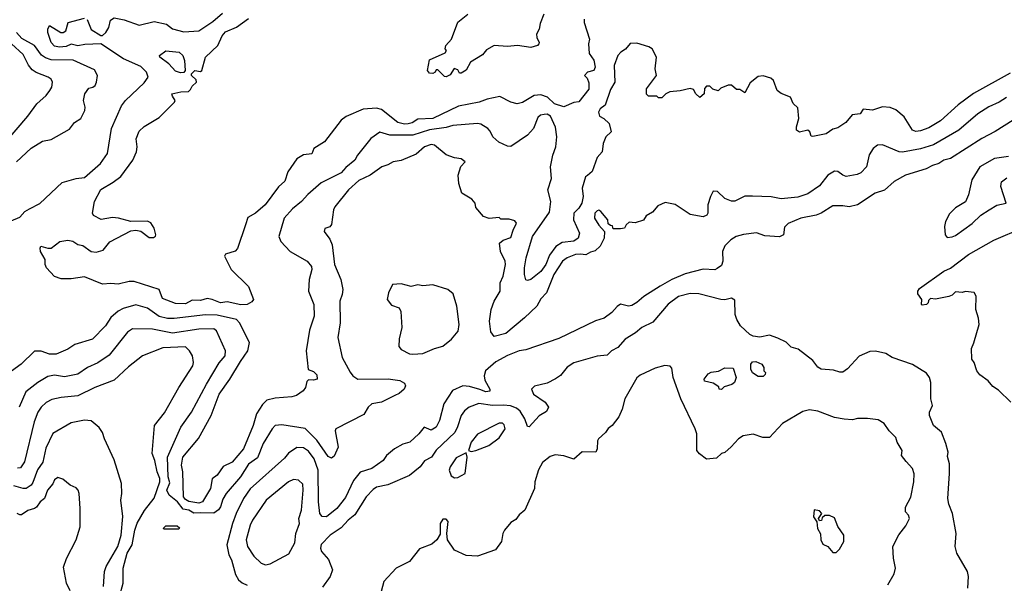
# Model space of a CAD drawing. Extents: x 1793424 to 1900092, y 321114 to 470632.
# Tile 288 of 292: x 1871545 to 1877479, y 442154 to 445552. Entities that reach past the tile are written whole.
import ezdxf

# ---------------------------------------------------------------- set-up
doc = ezdxf.new("R2010")
doc.units = 0

msp = doc.modelspace()

# ---------------------------------------------------------------- linework, layer by layer
at = {"layer": '0CON05XD'}
for points in [[(1871387.5, 444295), (1871545, 444362), (1871576.7, 444395), (1871605, 444412), (1871665.6, 444444.4), (1871800.3, 444569.7), (1871885.7, 444594.3), (1871935, 444600.8), (1872032, 444685), (1872074.2, 444745), (1872098.1, 444895), (1872158.7, 445031.3), (1872183.1, 445065), (1872295, 445170), (1872318.5, 445205), (1872308.9, 445235), (1872275, 445269.1), (1872170.8, 445315), (1872035, 445406), (1871937.8, 445402.2), (1871895, 445393.3), (1871855, 445404.2), (1871825, 445389.4), (1871785, 445386.5), (1871755, 445391.9), (1871735, 445413.8), (1871713.8, 445475), (1871714.2, 445495), (1871725, 445516.7), (1871792.5, 445475), (1871806.4, 445473.6), (1871822.5, 445485), (1871837.5, 445535), (1871935, 445560.8)], [(1871706.2, 444055), (1871698.8, 444075), (1871698.8, 444105), (1871670, 444155), (1871667.5, 444175), (1871673, 444187), (1871715, 444173.3), (1871735, 444173.3), (1871787.5, 444215), (1871835, 444222.5), (1871865, 444216), (1871895, 444196.2), (1871925, 444190), (1871975, 444153.3), (1872005, 444150), (1872048.3, 444161.7), (1872087.7, 444212.3), (1872215, 444278.8), (1872245, 444283.3), (1872275, 444276.2), (1872325, 444237.5), (1872351.7, 444238.3), (1872363, 444247), (1872366.2, 444255), (1872355.7, 444295.7), (1872335, 444326.2), (1872315, 444336.2), (1872215, 444334), (1872140, 444355), (1872105, 444358.8), (1872036.4, 444346.4), (1871990.8, 444370.8), (1871983.8, 444385), (1871995.7, 444455), (1872033.1, 444526.9), (1872108.9, 444571.1), (1872154.3, 444605.7), (1872227.5, 444705), (1872248, 444755), (1872254, 444785), (1872247, 444833), (1872265, 444880), (1872295, 444907.5), (1872355, 444943.3), (1872385, 444962.5), (1872477.5, 445055), (1872482.5, 445065), (1872465, 445090), (1872462.5, 445105), (1872517, 445117), (1872561.7, 445118.3), (1872575, 445130), (1872585, 445150), (1872610, 445175), (1872608.3, 445188.3), (1872580, 445215), (1872580, 445225), (1872600, 445245), (1872635, 445240), (1872642.5, 445245), (1872664, 445325), (1872739.2, 445395), (1872765.7, 445455), (1872785, 445478.9), (1872852.6, 445507.4), (1872925, 445557.8)], [(1874948, 445555), (1874948, 445535), (1874978.6, 445435), (1874973.8, 445405), (1874977.3, 445347.3), (1875005, 445306.7), (1875013.3, 445265), (1875005, 445246), (1874967.5, 445235), (1874950, 445215), (1874965, 445200), (1874975, 445170), (1874975, 445132.5), (1874915, 445056.2), (1874885, 445053.3), (1874823.9, 445026.1), (1874769.2, 445045), (1874725.4, 445085.4), (1874685, 445099.4), (1874645.6, 445094.4), (1874575, 445052), (1874543.9, 445043.9), (1874504.1, 445054.1), (1874438.3, 445088.3), (1874361.7, 445071.7), (1874315, 445054.2), (1874190.2, 445029.8), (1874035, 444955.4), (1873945, 444951.1), (1873910.8, 444929.2), (1873887.1, 444922.9), (1873865, 444921.9), (1873825, 444932.1), (1873725, 445009.2), (1873695, 445018), (1873615, 445012), (1873512.3, 444967.7), (1873483.3, 444945), (1873382.5, 444815), (1873317.5, 444775), (1873306.4, 444743.6), (1873255, 444737.5), (1873215, 444713.3), (1873162, 444635), (1873142.4, 444577.6), (1873105, 444544), (1873025, 444436), (1872966.7, 444385), (1872920.5, 444359.5), (1872906, 444315), (1872858.3, 444171.7), (1872843.9, 444156.1), (1872785, 444137.5), (1872780, 444125), (1872820, 444045), (1872925, 443942.5), (1872953.3, 443865), (1872945, 443850), (1872915, 443834), (1872877, 443833), (1872795, 443851.5), (1872755, 443844.7), (1872705, 443865.6), (1872675, 443870.6), (1872635, 443859.1), (1872585, 443861.1), (1872545, 443838.5), (1872485, 443841.1), (1872405, 443870), (1872385, 443926), (1872235, 443974.2), (1872205, 443974.2), (1872137.7, 443957.7), (1872095, 443962), (1872045, 443958), (1871935, 444002), (1871855, 443990), (1871795, 443990), (1871754.2, 444004.2), (1871706.2, 444055)], [(1871952.1, 445552.1), (1871975, 445493.3), (1872035, 445456.7), (1872045, 445456.7), (1872065, 445473.8), (1872081.9, 445505), (1872091.9, 445548.1), (1872115, 445561.9), (1872175, 445551.4), (1872265, 445518), (1872355, 445540), (1872430, 445525), (1872466.4, 445496.4), (1872535, 445479.2), (1872625, 445484.2), (1872709.8, 445540.2), (1872768.3, 445591.7)], [(1874704.3, 445585.7), (1874681.2, 445528.8), (1874676.2, 445495), (1874660, 445465), (1874661.2, 445445), (1874676.2, 445415), (1874673.3, 445405), (1874665, 445396.7), (1874625, 445384), (1874545, 445396.2), (1874485, 445389.2), (1874405, 445396.2), (1874359.3, 445370.7), (1874335, 445340), (1874262.5, 445295), (1874235, 445247.5), (1874205, 445230), (1874195, 445230), (1874185, 445250), (1874163, 445257), (1874140, 445220), (1874115, 445207.5), (1874105, 445210), (1874065, 445250), (1874055, 445250), (1874050, 445235), (1874035, 445227.5), (1874015, 445230), (1874003.8, 445245), (1874015, 445310), (1874108.3, 445351.7), (1874117.5, 445365), (1874110, 445375), (1874112.5, 445395), (1874147.5, 445435), (1874185, 445537.5), (1874245.9, 445584.1)], [(1871525.6, 444694.4), (1871615, 444776.2), (1871681.7, 444818.3), (1871735, 444828.8), (1871845, 444892.5), (1871875, 444932.5), (1871912.5, 444955), (1871937.5, 445005), (1871940, 445025), (1871930, 445065), (1871936.7, 445105), (1871961.7, 445138.3), (1871985.9, 445144.1), (1872000, 445155), (1872008.8, 445175), (1872013.3, 445215), (1871995, 445248.8), (1871866.6, 445306.6), (1871735, 445310.4), (1871700.9, 445320.9), (1871677.4, 445337.4), (1871634.5, 445395), (1871558.5, 445438.5), (1871525.4, 445475)], [(1871454, 444805), (1871595, 444970), (1871648.8, 445045), (1871703.8, 445095), (1871726.7, 445125), (1871738.8, 445145), (1871743.3, 445175), (1871735, 445192.5), (1871717.5, 445205), (1871645, 445232.5), (1871620.2, 445250.2), (1871597.2, 445277.2), (1871565, 445340.8), (1871495, 445406.5)], [(1876071.7, 445198.3), (1876025, 445213.3), (1875995, 445210), (1875948.3, 445171.7), (1875915, 445110), (1875885, 445130), (1875865, 445130), (1875835, 445157.5), (1875815, 445157.5), (1875771.7, 445138.3), (1875755, 445122.5), (1875723, 445133), (1875705, 445150), (1875685, 445150), (1875673, 445137), (1875670, 445105), (1875645, 445082.5), (1875620, 445105), (1875605, 445130), (1875585, 445137.5), (1875526.4, 445123.6), (1875463, 445117), (1875440, 445105), (1875415, 445080), (1875395, 445080), (1875385, 445090), (1875335, 445090), (1875323, 445103), (1875322.5, 445135), (1875383.3, 445215), (1875374, 445255), (1875383.3, 445325), (1875356.7, 445375), (1875337.7, 445387.7), (1875265, 445410), (1875225, 445407.5), (1875196.4, 445373.6), (1875167.5, 445355), (1875150, 445335), (1875128, 445275), (1875132.5, 445175), (1875105, 445130), (1875073.6, 445036.4), (1875043.3, 445015), (1875033.3, 444995), (1875040, 444970), (1875066.1, 444956.1), (1875096.7, 444925), (1875108.8, 444875), (1875076.7, 444845), (1875061.2, 444805), (1875055.8, 444755), (1875025, 444720), (1874994.6, 444635.4), (1874967.3, 444612.7), (1874954.6, 444605), (1874935.9, 444535), (1874941.6, 444485), (1874933.8, 444445), (1874915, 444415.6), (1874884.3, 444385), (1874881.9, 444345), (1874918.2, 444265), (1874910, 444235), (1874885, 444217.1), (1874815, 444207.5), (1874775.9, 444184.1), (1874738.9, 444131.1), (1874716.4, 444075), (1874685, 444034.4), (1874625, 443986), (1874605, 443980), (1874595, 443983.3), (1874587.5, 444015), (1874587.1, 444055), (1874597.1, 444115), (1874636.2, 444243.8), (1874738.7, 444391.3), (1874747.1, 444455), (1874727.1, 444525), (1874750.9, 444595), (1874743.3, 444665), (1874757.5, 444735), (1874775.3, 444784.7), (1874781.8, 444845), (1874773.9, 444903.9), (1874745, 444970), (1874725, 444981.1), (1874705, 444980.6), (1874684.6, 444975.4), (1874668, 444962), (1874640.8, 444895), (1874606, 444855), (1874505, 444786.9), (1874485, 444789.4), (1874433.3, 444813.3), (1874397.5, 444845), (1874380.5, 444880.5), (1874365.9, 444895.9), (1874325, 444922), (1874305, 444925.8), (1874155, 444914.4), (1874115, 444902.3), (1874015, 444887.1), (1873915, 444855.3), (1873775, 444855.5), (1873715, 444874), (1873661.2, 444835), (1873581.4, 444735), (1873564.2, 444705), (1873510.2, 444659.8), (1873482.5, 444627.5), (1873361.2, 444568.8), (1873281.7, 444498.3), (1873243.8, 444455), (1873189.1, 444410.9), (1873138, 444355), (1873106.2, 444245), (1873118.8, 444215), (1873175, 444153.8), (1873276.6, 444096.6), (1873304.1, 444064.1), (1873306, 444045), (1873290, 443985), (1873286.2, 443915), (1873317.1, 443835), (1873320, 443765), (1873290.9, 443679.1), (1873270.8, 443555), (1873283, 443443), (1873315, 443430), (1873335, 443410), (1873337.5, 443385), (1873315, 443377.5), (1873285, 443380), (1873275, 443370), (1873267.5, 443335), (1873252.5, 443315), (1873213.9, 443286.1), (1873185, 443278), (1873085, 443270), (1873035, 443257.5), (1873008.7, 443231.3), (1872972.5, 443175), (1872951.9, 443105), (1872893.1, 442965), (1872825.6, 442885), (1872771.6, 442858.4), (1872734.6, 442805.4), (1872706, 442784), (1872694.1, 442725.9), (1872646.9, 442645), (1872625, 442636.5), (1872565, 442647.6), (1872545, 442658.7), (1872532, 442675), (1872529.1, 442825), (1872519.5, 442865), (1872528.9, 442915), (1872622.8, 443027.2), (1872699.4, 443165), (1872748.1, 443295), (1872811.9, 443385), (1872875, 443490), (1872919.5, 443555), (1872930, 443605), (1872870.6, 443725), (1872852, 443745), (1872735, 443771.2), (1872665, 443773.1), (1872475, 443750), (1872435, 443750.8), (1872385, 443762.2), (1872315, 443812.2), (1872245, 443832.9), (1872168.7, 443811.3), (1872138, 443795), (1872095, 443756), (1872062.5, 443705), (1871983.8, 443625), (1871877, 443593), (1871835, 443565.8), (1871765, 443536), (1871725, 443535.6), (1871675, 443552.5), (1871635, 443553.8), (1871554.4, 443475.6), (1871474.4, 443415.6)], [(1872515, 445231.2), (1872485, 445241.2), (1872444, 445285), (1872390, 445325), (1872387.5, 445335), (1872425, 445364.6), (1872506.2, 445355), (1872528, 445335), (1872538.8, 445305), (1872542.5, 445245), (1872535, 445232.5), (1872515, 445231.2)], [(1877515, 445230), (1877293.8, 445106.2), (1877201.7, 445038.3), (1877095, 444942.5), (1877025, 444900), (1876975, 444880.8), (1876945, 444878), (1876925, 444886.2), (1876875, 444966), (1876825, 445007.5), (1876791.7, 445021.7), (1876745, 445026), (1876685, 445006.2), (1876628.3, 445011.7), (1876610, 444985), (1876563, 444977), (1876525, 444932.5), (1876475, 444900), (1876445, 444892.5), (1876405, 444863.8), (1876325, 444847.5), (1876315, 444850), (1876307.5, 444875), (1876295.9, 444885.9), (1876245, 444873.3), (1876227.5, 444885), (1876226.7, 444905), (1876241.2, 444955), (1876235, 445020), (1876206.4, 445046.4), (1876190, 445085), (1876135, 445106.7), (1876110, 445125), (1876088.8, 445185), (1876071.7, 445198.3)], [(1877493, 445083), (1877448.8, 445055), (1877385, 445027.1), (1877318.8, 444985), (1877204.5, 444885.5), (1877053, 444797), (1876975, 444772.5), (1876865, 444753.3), (1876845, 444755.6), (1876745, 444798), (1876715, 444794.2), (1876688.8, 444775), (1876665, 444737.5), (1876648.8, 444665), (1876615, 444628.8), (1876592.3, 444617.7), (1876526.1, 444606.1), (1876505, 444613.3), (1876475, 444636.7), (1876455, 444637.5), (1876415, 444613.3), (1876365, 444550), (1876295, 444502), (1876235, 444481.4), (1876135, 444470.8), (1876075, 444484.2), (1875961.7, 444488.3), (1875915, 444486.7), (1875855, 444457.5), (1875835, 444456.7), (1875793.9, 444473.9), (1875750, 444515), (1875725, 444517.5), (1875707.5, 444485), (1875693.3, 444435), (1875692.5, 444385), (1875686.4, 444373.6), (1875665, 444363.3), (1875585, 444377.5), (1875495, 444437.5), (1875435, 444450), (1875390.7, 444429.3), (1875359.3, 444390.7), (1875320.7, 444369.3), (1875305, 444342.5), (1875255, 444327.5), (1875218.3, 444331.7), (1875200, 444315), (1875190, 444295), (1875165, 444290), (1875121.7, 444291.7), (1875118.3, 444308.3), (1875105, 444310), (1875091.7, 444321.7), (1875090, 444345), (1875047.5, 444395), (1875035, 444402.5), (1875025, 444400), (1875011.2, 444385), (1875008.8, 444355), (1875035, 444312.5), (1875070, 444275), (1875067.5, 444235), (1875043, 444187), (1875012.5, 444157.5), (1874985, 444150), (1874957, 444133), (1874925, 444138.8), (1874895, 444136), (1874845, 444116), (1874816.2, 444095), (1874765, 444016.2), (1874720, 443905), (1874685, 443868), (1874662, 443825), (1874588, 443755), (1874475, 443658.8), (1874405, 443642.5), (1874385, 443670), (1874376, 443735), (1874385.8, 443804.2), (1874404.4, 443855.6), (1874440.8, 443915), (1874440, 443965), (1874458.6, 444005), (1874473.8, 444075), (1874471.2, 444095), (1874442.5, 444155), (1874437.5, 444205), (1874458.3, 444221.7), (1874505, 444237.5), (1874518.3, 444281.7), (1874540, 444325), (1874528.3, 444338.3), (1874495, 444350), (1874445, 444350), (1874435, 444360), (1874375, 444352.5), (1874340, 444365), (1874295, 444420), (1874290, 444445), (1874269.3, 444469.3), (1874210, 444505), (1874192.5, 444565), (1874187.5, 444615), (1874203, 444667), (1874230, 444695), (1874205, 444712.5), (1874165, 444718.8), (1874115, 444737.5), (1874044.4, 444794.4), (1874025, 444799.4), (1873983.8, 444785), (1873935, 444740), (1873845, 444702), (1873795.9, 444694.1), (1873764.1, 444675.9)], [(1877533.2, 444946.8), (1877425, 444877.5), (1877343.8, 444835), (1877155, 444715.7), (1877115, 444704.2), (1877085, 444684.2), (1877046.8, 444673.2), (1877007.8, 444652.2), (1876883.3, 444615), (1876814.4, 444575.6), (1876757, 444523), (1876700, 444505), (1876595, 444436.2), (1876543.9, 444423.9), (1876505, 444430), (1876445, 444429.2), (1876375, 444384.2), (1876345, 444372.5), (1876252.5, 444355), (1876176.4, 444323.6), (1876155, 444300), (1876147.5, 444255), (1876125, 444242.5), (1876035, 444248.8), (1875985, 444265.8), (1875907.3, 444257.3), (1875863.3, 444245), (1875830, 444225), (1875795, 444187.5), (1875781.2, 444155), (1875783.3, 444095), (1875775, 444070), (1875749.3, 444050.7), (1875735, 444043.3), (1875665, 444048), (1875555, 444018.6), (1875475.5, 443984.5), (1875405, 443945.7), (1875306.8, 443883.2), (1875265, 443846.2), (1875235, 443828.8), (1875215, 443824), (1875165, 443836.7), (1875145, 443823.3), (1875114.3, 443785.7), (1875067.9, 443752.1), (1875015, 443736), (1874795, 443630), (1874595, 443561.9), (1874555, 443555.7), (1874485, 443527.1), (1874415, 443488.1), (1874352.5, 443435), (1874344.5, 443405.5), (1874347.8, 443377.8), (1874379.2, 443325), (1874378.1, 443311.9), (1874355, 443307.5), (1874317.5, 443322.5), (1874255, 443340), (1874215, 443344.2), (1874154.4, 443315.6), (1874101.2, 443235), (1874075.8, 443135), (1874056, 443095), (1874025, 443076.7), (1873982.5, 443095), (1873950, 443055), (1873896.7, 443005), (1873855, 442992), (1873803.3, 442965), (1873755, 442923.3), (1873735.9, 442894.1), (1873666.7, 442845), (1873597, 442823), (1873556.6, 442773.4), (1873508.6, 442671.4), (1873455.7, 442605), (1873395, 442554.4), (1873367.1, 442557.1), (1873354.3, 442575), (1873345.5, 442645.5), (1873344.5, 442835), (1873319.4, 442905), (1873285, 442950), (1873255, 442970.8), (1873215, 442973.3), (1873165, 442938), (1873141.5, 442908.5), (1872935, 442722.5), (1872894.4, 442665), (1872849.5, 442575), (1872827.5, 442515), (1872794.4, 442385), (1872805.7, 442325), (1872822.5, 442295), (1872845, 442207.5), (1872863.8, 442175), (1872885, 442156.2), (1872915, 442142.5)], [(1877505, 444727.5), (1877420, 444715), (1877332.5, 444665), (1877284.1, 444585.9), (1877263.8, 444495), (1877245, 444452.5), (1877185, 444417.5), (1877149.3, 444380.7), (1877124.1, 444335.9), (1877118.8, 444305), (1877122.5, 444255), (1877135, 444237.5)], [(1873764.1, 444675.9), (1873727.5, 444665), (1873656.6, 444613.4), (1873588.9, 444581.1), (1873525.8, 444525), (1873445, 444423.3), (1873437.1, 444405), (1873423.6, 444316.4), (1873415, 444302.5), (1873385, 444292.5), (1873380, 444275), (1873415, 444227.5), (1873428, 444195), (1873441.4, 444075), (1873481.4, 443985), (1873492.2, 443925), (1873489.2, 443895), (1873474.2, 443855), (1873476, 443725), (1873462, 443635), (1873488.8, 443515), (1873535.9, 443425.9), (1873553.8, 443405), (1873583.3, 443385), (1873765, 443385.6), (1873835.7, 443375.7), (1873865, 443360), (1873870, 443345), (1873861.2, 443325), (1873831.7, 443298.3), (1873806.7, 443285), (1873725, 443246.7), (1873668, 443235), (1873645.6, 443215), (1873618.7, 443171.3), (1873451.2, 443085), (1873446.1, 443073.9), (1873464.3, 442975), (1873439.7, 442920.3), (1873425, 442908.8), (1873405, 442918), (1873336.1, 443016.1), (1873265, 443087.3), (1873125, 443110), (1873085.6, 443104.4), (1873065.8, 443085), (1873012.4, 442997.6), (1872978.9, 442911.1), (1872925, 442872.9), (1872875.6, 442795), (1872790, 442695), (1872769.3, 442660.7), (1872755.6, 442615), (1872742.4, 442597.6), (1872715, 442576.5), (1872631.7, 442578.3), (1872595, 442575.7), (1872565, 442595.5), (1872531.2, 442601.2), (1872496.1, 442645), (1872445.8, 442685.8), (1872432.5, 442715), (1872450.7, 442759.3), (1872440.4, 442795), (1872435.4, 442914.6), (1872515.8, 443095), (1872580, 443185), (1872670.6, 443355), (1872747.9, 443482.1), (1872782.5, 443525), (1872786, 443555), (1872732, 443675), (1872715, 443688.1), (1872625, 443685.4), (1872465, 443661.8), (1872385, 443678.2), (1872345, 443686.5), (1872225, 443688.8), (1872195, 443668), (1872085, 443530), (1872016.4, 443483.6), (1871954.5, 443455.5), (1871895.5, 443414.5), (1871815, 443399.2), (1871755, 443408.6), (1871715, 443401.4), (1871654, 443365), (1871581.7, 443308.3), (1871542.2, 443215)], [(1877135, 444237.5), (1877165, 444243.3), (1877185, 444250), (1877285, 444323.3), (1877337.7, 444372.3), (1877387.5, 444405), (1877435, 444433.3), (1877490, 444445), (1877457.5, 444545), (1877462.5, 444575), (1877495, 444597.5)], [(1877517.5, 443245), (1877445, 443317.5), (1877410.7, 443340.7), (1877382.5, 443375), (1877331.2, 443411.2), (1877313.8, 443435), (1877296.7, 443485), (1877283.3, 443505), (1877280.7, 443569.3), (1877296.4, 443603.6), (1877326.7, 443715), (1877323, 443753), (1877307.5, 443805), (1877310, 443885), (1877297, 443907), (1877245, 443912.5), (1877225, 443907.5), (1877185, 443910), (1877165, 443890), (1877145, 443882.5), (1877065, 443867.5), (1877035, 443870), (1877021.7, 443858.3), (1877020, 443845), (1877010, 443835), (1876985, 443830), (1876980, 443835), (1876982.5, 443865), (1876958.3, 443898.3), (1876957.5, 443915), (1876968.3, 443931.7), (1877115, 444035.8), (1877155.5, 444054.5), (1877263.7, 444136.3), (1877417, 444223), (1877595, 444297.8)], [(1873915, 443534.3), (1873975, 443540), (1874045, 443570), (1874095, 443583.3), (1874146.7, 443625), (1874186.8, 443673.2), (1874194.2, 443715), (1874180.6, 443825), (1874158.3, 443898.3), (1874125.7, 443925.7), (1874035, 443953.3), (1873975, 443946.2), (1873945, 443952.5), (1873905, 443943.3), (1873845, 443960), (1873792.5, 443955), (1873767.5, 443905), (1873760, 443865), (1873785, 443831.2), (1873832.5, 443815), (1873843, 443793), (1873848, 443695), (1873831.7, 443628.3), (1873830.7, 443580.7), (1873845, 443562.5), (1873895, 443538), (1873915, 443534.3)], [(1875770, 443865), (1875637.9, 443897.9), (1875585, 443901.4), (1875515, 443882.9), (1875453.4, 443836.6), (1875361.7, 443728.3), (1875294.5, 443695.5), (1875257.2, 443662.8), (1875193.3, 443625), (1875150, 443575), (1875112.5, 443555), (1875085, 443530), (1875025, 443523.8), (1874885, 443482.5), (1874844.1, 443455.9), (1874803.9, 443406.1), (1874774.2, 443385.8), (1874725, 443360.8), (1874647.7, 443342.3), (1874630, 443325), (1874641.2, 443295), (1874712, 443245), (1874732.9, 443215), (1874720.7, 443189.3), (1874675, 443164.2), (1874615, 443097.5), (1874605, 443100), (1874590, 443145), (1874561.3, 443191.3), (1874539.1, 443209.1), (1874503.1, 443223.1), (1874461.3, 443228.7), (1874395, 443225.4), (1874312.9, 443237.1), (1874253.4, 443216.6), (1874225, 443194), (1874205, 443166.2), (1874183.8, 443096.2), (1874167.3, 443062.7), (1874055, 442955.6), (1874026.3, 442913.7), (1873985, 442891.2), (1873958.8, 442855), (1873895, 442803.3), (1873763, 442747), (1873695, 442732.5), (1873675, 442720), (1873632.9, 442675), (1873565, 442565.8), (1873524, 442535), (1873482, 442488), (1873416, 442445), (1873362.3, 442387.7), (1873358.8, 442365), (1873363.3, 442345), (1873407, 442297), (1873430, 442235), (1873416, 442195), (1873370.7, 442130.7)], [(1877260, 442125), (1877262.5, 442195), (1877256.7, 442225), (1877192.5, 442335), (1877183.3, 442375), (1877190, 442455), (1877166.2, 442575), (1877145, 442630), (1877138.8, 442665), (1877148.8, 442815), (1877148, 442875), (1877137.7, 442917.7), (1877140, 442945), (1877127.3, 442997.3), (1877100, 443065), (1877053.3, 443105), (1877028.8, 443165), (1877028.8, 443185), (1877046.2, 443225), (1877036.1, 443266.1), (1877036.2, 443365), (1877028.8, 443395), (1877010.5, 443420.5), (1876925, 443473.3), (1876804.2, 443514.2), (1876765, 443540), (1876703.6, 443553.6), (1876668.3, 443551.7), (1876605, 443522.5), (1876534.2, 443445.8), (1876505, 443427.5), (1876487, 443427), (1876449.5, 443439.5), (1876375, 443443.8), (1876355, 443456.7), (1876325, 443496.7), (1876236.7, 443565), (1876195, 443576.7), (1876165, 443607.5), (1876115, 443632.5), (1876065, 443650), (1876005, 443638), (1875965, 443644.3), (1875945, 443654), (1875890, 443705), (1875867.5, 443745), (1875858, 443775), (1875855, 443860), (1875835, 443872.5), (1875795, 443863.3), (1875770, 443865)], [(1872146.9, 442075), (1872168.8, 442155), (1872168.2, 442245), (1872192.7, 442335), (1872223.6, 442386.4), (1872239.6, 442475), (1872253.7, 442516.3), (1872298.2, 442591.8), (1872355, 442666.9), (1872389.7, 442765), (1872390, 442785), (1872372.9, 442825), (1872360, 442895), (1872342.7, 442937.3), (1872358, 443105), (1872417.6, 443182.4), (1872504, 443335), (1872588.8, 443465), (1872593.3, 443485), (1872586, 443525), (1872569.2, 443555), (1872545, 443578.6), (1872407.3, 443572.7), (1872285, 443525.8), (1872200.7, 443459.3), (1872115, 443378.6), (1871998.8, 443335), (1871895, 443283.1), (1871795.6, 443274.4), (1871738.8, 443261.2), (1871705, 443243.8), (1871675, 443216), (1871655, 443186.2), (1871632.6, 443127.4), (1871574.5, 442885.5), (1871549.3, 442850.7), (1871532.7, 442847.3)], [(1876776.7, 442145), (1876815, 442210), (1876822.5, 442245), (1876811.2, 442305), (1876807.5, 442375), (1876843.9, 442446.1), (1876885, 442500), (1876907.5, 442545), (1876902.5, 442565), (1876883.8, 442583.8), (1876883, 442613), (1876916.1, 442673.9), (1876933.8, 442765), (1876936.4, 442813.6), (1876926.7, 442845), (1876887.7, 442887.7), (1876858.8, 442925), (1876863.3, 442955), (1876834, 443005), (1876825, 443032.5), (1876785, 443072.5), (1876755, 443117.5), (1876718.3, 443138.3), (1876655, 443147.5), (1876595, 443146.7), (1876565, 443140), (1876515, 443143.8), (1876455, 443154.2), (1876355, 443192), (1876305, 443198.8), (1876265, 443190), (1876142.7, 443117.3), (1876065, 443033.3), (1876023.6, 443033.6), (1875965, 443053.3), (1875905, 443043.3), (1875877.5, 443025), (1875833.9, 442976.1), (1875795, 442943.3), (1875773.9, 442936.1), (1875745, 442907.5), (1875685, 442902.5), (1875642.5, 442935), (1875626.7, 442955), (1875626.2, 443055), (1875616.2, 443085), (1875529.2, 443265), (1875482.5, 443395), (1875475, 443450), (1875465, 443462.5), (1875433.8, 443466.2), (1875375, 443450), (1875285, 443408.8), (1875265, 443393.3), (1875192, 443265), (1875175.8, 443204.2), (1875155, 443157.5), (1875116.7, 443105), (1875092.3, 443087.7), (1875075, 443062.5), (1875032.5, 443025), (1875027, 443013), (1875026.1, 442963.9), (1875016.4, 442943.6), (1874935, 442946.2), (1874885, 442901.2), (1874825, 442922), (1874771.7, 442928.3), (1874741.7, 442918.3), (1874695, 442882.5), (1874672.3, 442837.7), (1874650, 442765), (1874647.5, 442725), (1874590, 442595), (1874555, 442567.5), (1874535, 442537.5), (1874505, 442520), (1874466.7, 442475), (1874456.2, 442455), (1874448, 442405), (1874412.5, 442355), (1874305, 442318), (1874235, 442321.4), (1874165, 442353.3), (1874123.3, 442415), (1874120, 442455), (1874126.4, 442526.4), (1874115, 442540), (1874095, 442540), (1874080, 442515), (1874079.3, 442450.7), (1874060, 442415), (1874029.5, 442390.5), (1873955, 442362), (1873893.8, 442285), (1873813.8, 442245), (1873740, 442165), (1873714.2, 442065.8)], [(1876025, 443400), (1875995, 443400), (1875961.7, 443421.7), (1875952.5, 443445), (1875952.5, 443475), (1875961.7, 443488.3), (1875981.7, 443491.7), (1876017.5, 443475), (1876030, 443455), (1876030, 443435), (1876040, 443425), (1876038.3, 443411.7), (1876025, 443400)], [(1875775, 443322.5), (1875760, 443325), (1875758.3, 443338.3), (1875725, 443360), (1875671.7, 443371.7), (1875670, 443385), (1875693.6, 443416.4), (1875713, 443427), (1875756.4, 443433.6), (1875795, 443452.5), (1875845, 443450), (1875862.5, 443395), (1875852.5, 443365), (1875837, 443353), (1875791.7, 443338.3), (1875775, 443322.5)], [(1872050.6, 442135), (1872056.9, 442225), (1872066.7, 442255), (1872135.6, 442375), (1872157.5, 442445), (1872167, 442557), (1872154.2, 442655), (1872161.2, 442695), (1872158.8, 442755), (1872115, 442897.5), (1872056.2, 443025), (1872045, 443062.5), (1872023.9, 443093.9), (1871975, 443133.3), (1871936.4, 443136.4), (1871855, 443121.2), (1871745, 443056.2), (1871702.4, 442967.6), (1871683.6, 442885), (1871651.8, 442838.2), (1871625, 442762), (1871614.2, 442745), (1871585, 442725.6), (1871565, 442724.4), (1871510.6, 442740.6)], [(1874265, 442947.5), (1874295, 442953.8), (1874372.5, 442985), (1874435, 443031.2), (1874470, 443085), (1874465, 443110), (1874455, 443118.8), (1874435, 443120), (1874305, 443053.3), (1874266.2, 443005), (1874250, 442955), (1874265, 442947.5)], [(1874165, 442790), (1874185, 442791.2), (1874230, 442815), (1874242.5, 442915), (1874235, 442940), (1874175, 442910), (1874138.8, 442855), (1874133.8, 442835), (1874145, 442802.5), (1874165, 442790)], [(1871848.8, 442108.8), (1871826.2, 442155), (1871809.3, 442250.7), (1871826.4, 442303.6), (1871886.2, 442415), (1871910, 442495), (1871910, 442605), (1871902.5, 442695), (1871897.5, 442715), (1871885, 442730), (1871850, 442745), (1871805, 442782.5), (1871775, 442792.5), (1871755, 442777.5), (1871745.7, 442754.3), (1871713.3, 442715), (1871694.1, 442665.9), (1871668, 442645), (1871646.6, 442613.4), (1871635, 442604), (1871595, 442592), (1871555, 442566), (1871545, 442565.8), (1871528.8, 442575)], [(1873025.9, 442265.9), (1873055, 442270.8), (1873167.7, 442332.3), (1873202.3, 442397.7), (1873210, 442455), (1873230.8, 442515), (1873228, 442545), (1873242.9, 442595), (1873254.2, 442715.8), (1873250.8, 442750.8), (1873225, 442776.2), (1873195, 442780), (1873164.5, 442765.5), (1873030, 442655), (1872947.5, 442535), (1872934.4, 442505), (1872910, 442415), (1872917.5, 442375), (1872956.6, 442316.6), (1873001.2, 442275), (1873025.9, 442265.9)], [(1876465, 442340), (1876485, 442360), (1876512.5, 442405), (1876512.5, 442445), (1876476.4, 442496.4), (1876455, 442547.5), (1876425, 442562.5), (1876398.3, 442561.7), (1876381.7, 442548.3), (1876378.3, 442531.7), (1876365, 442530), (1876360, 442545), (1876380, 442575), (1876365, 442590), (1876333, 442597), (1876330, 442555), (1876350, 442525), (1876353.3, 442485), (1876371.7, 442451.7), (1876373.3, 442415), (1876385, 442390), (1876416.4, 442376.4), (1876445, 442340), (1876465, 442340)], [(1872505, 442480), (1872415, 442480), (1872410, 442485), (1872425, 442500), (1872495, 442500), (1872508.3, 442488.3), (1872505, 442480)]]:
    msp.add_lwpolyline(points, dxfattribs=at)

doc.saveas('drawing.dxf')
